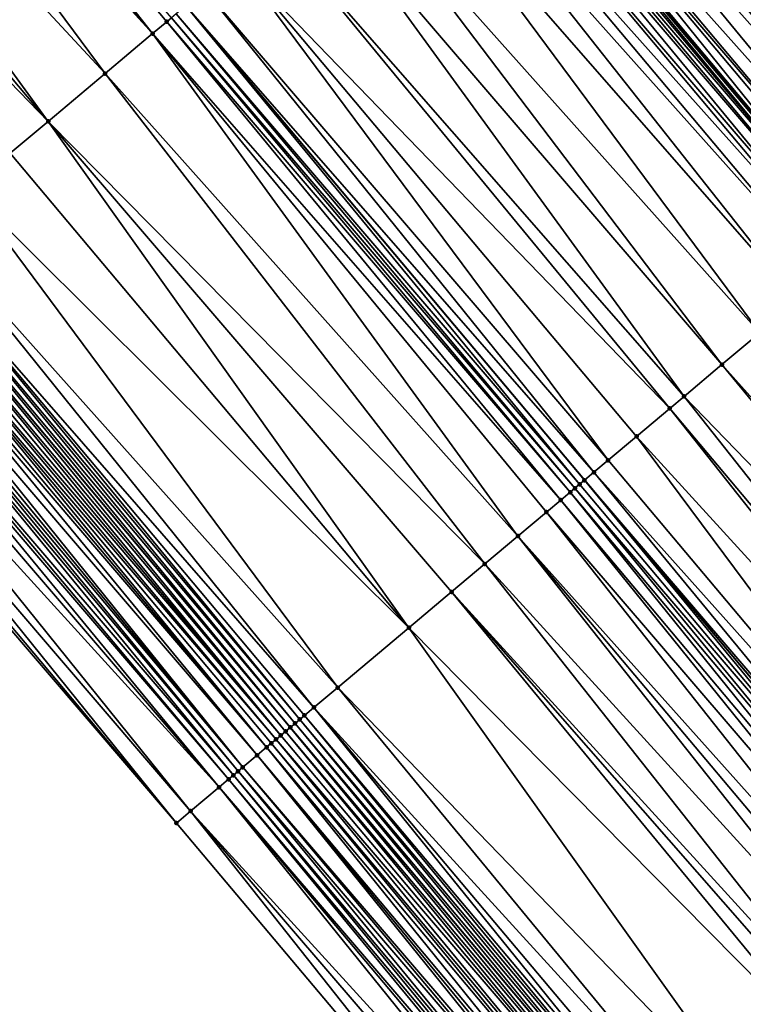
# Model space of a CAD drawing. Header units: feet. Extents: x 2004186 to 2014793, y 836912 to 864902.
# Tile 460 of 656: x 2007846 to 2007869, y 851426 to 851457. Entities that reach past the tile are written whole.
import ezdxf

# ---------------------------------------------------------------- set-up
doc = ezdxf.new("R2010")
doc.units = ezdxf.units.FT
doc.header["$LTSCALE"] = 100
doc.header["$MEASUREMENT"] = 0
for name, color, linetype, lineweight in [('EP_Travel Lane', 5, 'Continuous', 40), ('GPL_Skip Line', 2, 'Continuous', 40), ('Road Shots', 4, 'Continuous', 200), ('Road X-Section', 30, 'Continuous', 13)]:
    doc.layers.add(name, color=color, linetype=linetype, lineweight=lineweight)
doc.layers.add('I-77 SB_MM21-27-Surface-Border', color=7, linetype='Continuous')
doc.layers.add('I-77 SB_MM21-27-Surface-TIN', color=7, linetype='Continuous')

msp = doc.modelspace()

# ---------------------------------------------------------------- linework, layer by layer
at = {"layer": 'EP_Travel Lane'}
for points in [[(2007975.73898233, 851327.6280326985, 432.6249434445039), (2007962.876371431, 851342.9429631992, 432.7072219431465), (2007950.01375748, 851358.2578973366, 432.7882869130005), (2007937.151135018, 851373.5728416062, 432.866027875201), (2007924.28848729, 851388.8878159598, 432.9338996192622), (2007911.425858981, 851404.2027671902, 433.009352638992), (2007898.563325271, 851419.5176057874, 433.1217602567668), (2007885.700702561, 851434.8325503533, 433.1994083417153), (2007872.840440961, 851450.1340239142, 433.2726472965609), (2007859.961248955, 851465.4350803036, 433.3395242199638), (2007847.082088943, 851480.7360986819, 433.4193577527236), (2007834.202984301, 851496.037051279, 433.5215418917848), (2007821.323880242, 851511.3380031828, 433.6239527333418), (2007808.444643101, 851526.6391131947, 433.6726214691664), (2007795.565464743, 851541.9401533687, 433.7450020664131), (2007782.686232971, 851557.2412570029, 433.7958498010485), (2007769.80045487, 851572.5534538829, 433.8815698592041)], [(2007944.582377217, 851327.5398192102, 432.6646370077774), (2007931.693373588, 851342.8324716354, 432.7575893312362), (2007918.804311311, 851358.1251936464, 432.8276804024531), (2007905.915271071, 851373.4178895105, 432.9063615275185), (2007893.026182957, 851388.7106421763, 432.9663860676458), (2007880.13716598, 851404.0033104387, 433.0541352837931), (2007867.248110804, 851419.296024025, 433.1269895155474), (2007854.36051327, 851434.606246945, 433.2021703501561), (2007841.501668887, 851449.9243548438, 433.2782404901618), (2007828.642855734, 851465.2424255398, 433.3669075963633), (2007815.784082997, 851480.56044809, 433.4719377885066), (2007802.925207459, 851495.878593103, 433.5353910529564), (2007790.066345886, 851511.1967214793, 433.6044843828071), (2007777.207489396, 851526.5148438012, 433.675666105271), (2007764.348645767, 851541.832950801, 433.7520069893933), (2007751.491628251, 851557.1347434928, 433.8221837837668), (2007738.599280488, 851572.4246686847, 433.8977102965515)]]:
    msp.add_polyline3d(points, dxfattribs=at)
at = {"layer": 'GPL_Skip Line'}
msp.add_polyline3d([(2007966.90585172, 851320.1897797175, 432.7869067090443), (2007954.024274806, 851335.4887410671, 432.8691550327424), (2007941.142724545, 851350.7876707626, 432.9617984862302), (2007928.261137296, 851366.0866443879, 433.0400154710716), (2007915.379555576, 851381.385611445, 433.1203894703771), (2007902.497949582, 851396.6846073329, 433.1912953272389), (2007889.616391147, 851411.983546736, 433.2807508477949), (2007876.7347808, 851427.2825477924, 433.3499594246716), (2007863.858044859, 851442.5856334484, 433.4222899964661), (2007850.991867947, 851457.8975870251, 433.4969515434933), (2007838.125702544, 851473.2095269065, 433.5762656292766), (2007825.259586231, 851488.5214083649, 433.6754273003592), (2007812.393429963, 851503.8333373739, 433.7584349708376), (2007799.527177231, 851519.1453811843, 433.8024421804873), (2007786.660995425, 851534.457340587, 433.87512449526), (2007773.794784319, 851549.7693348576, 433.9359613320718), (2007760.925126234, 851565.0783076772, 434.0207287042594)], dxfattribs=at)
at = {"layer": 'I-77 SB_MM21-27-Surface-Border', "color": 3, "linetype": 'ByBlock', "lineweight": -2}
msp.add_polyline3d([(2007943.161217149, 851326.3435795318, 432.5948221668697), (2007928.902533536, 851340.4834130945, 432.6035310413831), (2007916.479969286, 851356.168777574, 432.7013596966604), (2007902.986319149, 851370.9526016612, 432.740860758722), (2007889.798714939, 851385.9939833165, 432.8053747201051), (2007876.611148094, 851401.0353205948, 432.8844560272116), (2007863.576594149, 851416.20544861, 432.9721088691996), (2007850.688726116, 851431.5217712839, 433.0394156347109), (2007837.669385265, 851446.7051137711, 433.096581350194), (2007824.803240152, 851462.0170295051, 433.1840733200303), (2007812.243435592, 851477.5861523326, 433.3117517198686), (2007799.224164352, 851492.7694119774, 433.39704187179), (2007786.664291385, 851508.3386162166, 433.4970630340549), (2007774.257467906, 851524.0365677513, 433.5683764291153), (2007761.391244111, 851539.3485771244, 433.6240613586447), (2007748.533134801, 851554.6438191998, 433.6980533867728), (2007735.956018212, 851570.1990990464, 433.7983532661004)], dxfattribs=at)
at = {"layer": 'I-77 SB_MM21-27-Surface-TIN', "color": 128, "linetype": 'ByBlock', "lineweight": -2}
for points in [[(2007837.513226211, 851472.6948690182, 433.5787212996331), (2007837.053850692, 851472.308897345, 433.5731764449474), (2007849.920011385, 851456.9969630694, 433.4919599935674)], [(2007837.513226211, 851472.6948690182, 433.5787212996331), (2007850.379391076, 851457.3829297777, 433.4991906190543), (2007850.532510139, 851457.5115942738, 433.498568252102)], [(2007837.513226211, 851472.6948690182, 433.5787212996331), (2007849.920011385, 851456.9969630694, 433.4919599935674), (2007850.379391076, 851457.3829297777, 433.4991906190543)], [(2007837.053850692, 851472.308897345, 433.5731764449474), (2007836.441332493, 851471.7942892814, 433.5587055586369), (2007849.920011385, 851456.9969630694, 433.4919599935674)], [(2007836.441332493, 851471.7942892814, 433.5587055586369), (2007834.756903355, 851470.3791219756, 433.5172564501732), (2007848.388705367, 851455.7104554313, 433.4515320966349)], [(2007836.441332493, 851471.7942892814, 433.5587055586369), (2007848.388705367, 851455.7104554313, 433.4515320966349), (2007849.920011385, 851456.9969630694, 433.4919599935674)], [(2007834.756903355, 851470.3791219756, 433.5172564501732), (2007833.685002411, 851469.4785508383, 433.4943192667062), (2007846.551156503, 851454.1666244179, 433.4104406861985)], [(2007834.756903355, 851470.3791219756, 433.5172564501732), (2007846.551156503, 851454.1666244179, 433.4104406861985), (2007848.388705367, 851455.7104554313, 433.4515320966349)], [(2007833.685002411, 851469.4785508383, 433.4943192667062), (2007832.6130896, 851468.5779938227, 433.4665846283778), (2007846.551156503, 851454.1666244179, 433.4104406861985)], [(2007832.6130896, 851468.5779938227, 433.4665846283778), (2007845.326112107, 851453.1374178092, 433.378267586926), (2007846.551156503, 851454.1666244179, 433.4104406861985)], [(2007862.781279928, 851467.8056527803, 433.1434309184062), (2007861.862782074, 851467.0334081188, 433.2347062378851), (2007874.882026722, 851451.8501801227, 433.1386917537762)], [(2007875.836334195, 851452.6526032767, 433.0297477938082), (2007862.781279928, 851467.8056527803, 433.1434309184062), (2007875.647449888, 851452.4937074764, 433.0659814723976)], [(2007875.836334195, 851452.6526032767, 433.0297477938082), (2007875.979936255, 851452.7737434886, 432.9350244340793), (2007862.781279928, 851467.8056527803, 433.1434309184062)], [(2007862.781279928, 851467.8056527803, 433.1434309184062), (2007874.882026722, 851451.8501801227, 433.1386917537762), (2007875.647449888, 851452.4937074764, 433.0659814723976)], [(2007862.781279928, 851467.8056527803, 433.1434309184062), (2007876.412775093, 851453.1374194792, 432.9401115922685), (2007876.565888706, 851453.2661024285, 432.934903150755)], [(2007862.781279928, 851467.8056527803, 433.1434309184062), (2007876.259599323, 851453.0087544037, 432.9313607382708), (2007876.412775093, 851453.1374194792, 432.9401115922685)], [(2007862.781279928, 851467.8056527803, 433.1434309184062), (2007875.979936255, 851452.7737434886, 432.9350244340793), (2007876.259599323, 851453.0087544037, 432.9313607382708)], [(2007861.862782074, 851467.0334081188, 433.2347062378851), (2007861.709686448, 851466.9047157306, 433.2448041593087), (2007874.575854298, 851451.5927729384, 433.1664994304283)], [(2007861.862782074, 851467.0334081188, 433.2347062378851), (2007874.575854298, 851451.5927729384, 433.1664994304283), (2007874.882026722, 851451.8501801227, 433.1386917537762)], [(2007861.556574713, 851466.7760425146, 433.2483888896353), (2007861.097323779, 851466.3899225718, 433.2932152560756), (2007874.422749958, 851451.4640909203, 433.1730740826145)], [(2007861.709686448, 851466.9047157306, 433.2448041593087), (2007861.556574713, 851466.7760425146, 433.2483888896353), (2007874.575854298, 851451.5927729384, 433.1664994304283)], [(2007861.556574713, 851466.7760425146, 433.2483888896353), (2007874.422749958, 851451.4640909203, 433.1730740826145), (2007874.575854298, 851451.5927729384, 433.1664994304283)], [(2007861.097323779, 851466.3899225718, 433.2932152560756), (2007860.484972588, 851465.8751157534, 433.3462669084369), (2007873.810410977, 851450.9492695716, 433.2310608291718)], [(2007861.097323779, 851466.3899225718, 433.2932152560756), (2007873.810410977, 851450.9492695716, 433.2310608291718), (2007874.422749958, 851451.4640909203, 433.1730740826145)], [(2007860.331854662, 851465.7464499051, 433.3473486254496), (2007860.025589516, 851465.4891530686, 433.3376694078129), (2007872.891784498, 851450.1771779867, 433.270330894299)], [(2007860.484972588, 851465.8751157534, 433.3462669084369), (2007860.331854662, 851465.7464499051, 433.3473486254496), (2007873.351145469, 851450.5631669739, 433.2699938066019)], [(2007860.331854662, 851465.7464499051, 433.3473486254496), (2007873.198034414, 851450.4344929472, 433.2738536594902), (2007873.351145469, 851450.5631669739, 433.2699938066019)], [(2007860.331854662, 851465.7464499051, 433.3473486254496), (2007872.891784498, 851450.1771779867, 433.270330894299), (2007873.198034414, 851450.4344929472, 433.2738536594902)], [(2007860.484972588, 851465.8751157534, 433.3462669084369), (2007873.351145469, 851450.5631669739, 433.2699938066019), (2007873.810410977, 851450.9492695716, 433.2310608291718)], [(2007859.872479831, 851465.3604774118, 433.342083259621), (2007859.719387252, 851465.2317813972, 433.3534131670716), (2007872.738680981, 851450.0484949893, 433.2772382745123)], [(2007859.872479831, 851465.3604774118, 433.342083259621), (2007872.738680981, 851450.0484949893, 433.2772382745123), (2007859.961248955, 851465.4350803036, 433.3395242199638)], [(2007860.025589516, 851465.4891530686, 433.3376694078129), (2007859.961248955, 851465.4350803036, 433.3395242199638), (2007872.840440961, 851450.1340239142, 433.2726472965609)], [(2007872.738680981, 851450.0484949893, 433.2772382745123), (2007872.840440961, 851450.1340239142, 433.2726472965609), (2007859.961248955, 851465.4350803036, 433.3395242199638)], [(2007860.025589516, 851465.4891530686, 433.3376694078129), (2007872.840440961, 851450.1340239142, 433.2726472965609), (2007872.891784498, 851450.1771779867, 433.270330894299)], [(2007859.566280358, 851465.1031024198, 433.358955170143), (2007859.260053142, 851464.845760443, 433.3646110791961), (2007872.279364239, 851449.662453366, 433.2954570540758)], [(2007859.719387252, 851465.2317813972, 433.3534131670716), (2007859.566280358, 851465.1031024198, 433.358955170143), (2007872.585586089, 851449.9198017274, 433.2876327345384)], [(2007859.566280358, 851465.1031024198, 433.358955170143), (2007872.279364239, 851449.662453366, 433.2954570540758), (2007872.585586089, 851449.9198017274, 433.2876327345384)], [(2007859.719387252, 851465.2317813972, 433.3534131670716), (2007872.585586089, 851449.9198017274, 433.2876327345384), (2007872.738680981, 851450.0484949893, 433.2772382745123)], [(2007859.260053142, 851464.845760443, 433.3646110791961), (2007858.80072982, 851464.4597266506, 433.3801703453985), (2007872.126258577, 851449.5337729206, 433.3014974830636)], [(2007859.260053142, 851464.845760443, 433.3646110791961), (2007872.126258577, 851449.5337729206, 433.3014974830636), (2007872.279364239, 851449.662453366, 433.2954570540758)], [(2007858.80072982, 851464.4597266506, 433.3801703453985), (2007858.341399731, 851464.0737009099, 433.3929942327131), (2007871.666928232, 851449.1477474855, 433.3142166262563)], [(2007858.80072982, 851464.4597266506, 433.3801703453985), (2007871.666928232, 851449.1477474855, 433.3142166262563), (2007872.126258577, 851449.5337729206, 433.3014974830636)], [(2007858.341399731, 851464.0737009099, 433.3929942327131), (2007857.575831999, 851463.4303456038, 433.4072576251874), (2007870.748243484, 851448.3757252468, 433.3299283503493)], [(2007858.341399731, 851464.0737009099, 433.3929942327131), (2007870.748243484, 851448.3757252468, 433.3299283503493), (2007871.666928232, 851449.1477474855, 433.3142166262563)], [(2007857.575831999, 851463.4303456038, 433.4072576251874), (2007856.197786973, 851462.2723335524, 433.4235895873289), (2007869.523313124, 851447.3463829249, 433.3438577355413)], [(2007857.575831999, 851463.4303456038, 433.4072576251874), (2007869.523313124, 851447.3463829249, 433.3438577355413), (2007870.748243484, 851448.3757252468, 433.3299283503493)], [(2007856.197786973, 851462.2723335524, 433.4235895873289), (2007855.279081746, 851461.5003356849, 433.4310235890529), (2007868.298377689, 851446.317046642, 433.3557354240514)], [(2007856.197786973, 851462.2723335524, 433.4235895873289), (2007868.298377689, 851446.317046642, 433.3557354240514), (2007869.523313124, 851447.3463829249, 433.3438577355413)], [(2007855.279081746, 851461.5003356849, 433.4310235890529), (2007853.901033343, 851460.3423276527, 433.4459900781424), (2007867.073448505, 851445.2877029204, 433.3701402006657)], [(2007855.279081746, 851461.5003356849, 433.4310235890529), (2007867.073448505, 851445.2877029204, 433.3701402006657), (2007868.298377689, 851446.317046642, 433.3557354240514)], [(2007853.901033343, 851460.3423276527, 433.4459900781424), (2007852.67611427, 851459.3129718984, 433.4644850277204), (2007866.614096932, 851444.9017027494, 433.3742766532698)], [(2007853.901033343, 851460.3423276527, 433.4459900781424), (2007866.614096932, 851444.9017027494, 433.3742766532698), (2007867.073448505, 851445.2877029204, 433.3701402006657)], [(2007852.67611427, 851459.3129718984, 433.4644850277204), (2007851.604330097, 851458.4122617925, 433.4887606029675), (2007864.623621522, 851443.2289781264, 433.4116386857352)], [(2007852.67611427, 851459.3129718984, 433.4644850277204), (2007865.542291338, 851444.0010181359, 433.3898898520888), (2007866.614096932, 851444.9017027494, 433.3742766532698)], [(2007852.67611427, 851459.3129718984, 433.4644850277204), (2007864.623621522, 851443.2289781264, 433.4116386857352), (2007865.542291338, 851444.0010181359, 433.3898898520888)], [(2007851.604330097, 851458.4122617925, 433.4887606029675), (2007850.991867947, 851457.8975870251, 433.4969515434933), (2007864.164274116, 851442.8429729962, 433.4174599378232)], [(2007851.604330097, 851458.4122617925, 433.4887606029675), (2007864.164274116, 851442.8429729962, 433.4174599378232), (2007864.623621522, 851443.2289781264, 433.4116386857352)], [(2007850.685618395, 851457.6402716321, 433.4935763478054), (2007863.704927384, 851442.4569670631, 433.423553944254), (2007850.991867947, 851457.8975870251, 433.4969515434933)], [(2007863.704927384, 851442.4569670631, 433.423553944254), (2007863.858044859, 851442.5856334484, 433.4222899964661), (2007850.991867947, 851457.8975870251, 433.4969515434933)], [(2007864.164274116, 851442.8429729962, 433.4174599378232), (2007850.991867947, 851457.8975870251, 433.4969515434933), (2007863.858044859, 851442.5856334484, 433.4222899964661)], [(2007850.532510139, 851457.5115942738, 433.498568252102), (2007850.379391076, 851457.3829297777, 433.4991906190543), (2007863.398684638, 851442.1996435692, 433.4229301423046)], [(2007850.685618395, 851457.6402716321, 433.4935763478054), (2007850.532510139, 851457.5115942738, 433.498568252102), (2007863.551798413, 851442.3283143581, 433.4201703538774)], [(2007850.532510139, 851457.5115942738, 433.498568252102), (2007863.398684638, 851442.1996435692, 433.4229301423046), (2007863.551798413, 851442.3283143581, 433.4201703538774)], [(2007850.685618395, 851457.6402716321, 433.4935763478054), (2007863.551798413, 851442.3283143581, 433.4201703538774), (2007863.704927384, 851442.4569670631, 433.423553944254)], [(2007850.379391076, 851457.3829297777, 433.4991906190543), (2007849.920011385, 851456.9969630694, 433.4919599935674), (2007863.092440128, 851441.9423221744, 433.4215932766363)], [(2007850.379391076, 851457.3829297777, 433.4991906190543), (2007863.092440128, 851441.9423221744, 433.4215932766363), (2007863.398684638, 851442.1996435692, 433.4229301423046)], [(2007849.920011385, 851456.9969630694, 433.4919599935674), (2007848.388705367, 851455.7104554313, 433.4515320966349), (2007861.714264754, 851440.7844652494, 433.3852227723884)], [(2007849.920011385, 851456.9969630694, 433.4919599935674), (2007862.633053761, 851441.5563634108, 433.4116627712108), (2007863.092440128, 851441.9423221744, 433.4215932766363)], [(2007849.920011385, 851456.9969630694, 433.4919599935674), (2007861.714264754, 851440.7844652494, 433.3852227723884), (2007862.633053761, 851441.5563634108, 433.4116627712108)], [(2007848.388705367, 851455.7104554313, 433.4515320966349), (2007846.551156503, 851454.1666244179, 433.4104406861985), (2007860.642354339, 851439.8839053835, 433.3584564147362)], [(2007848.388705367, 851455.7104554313, 433.4515320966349), (2007860.642354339, 851439.8839053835, 433.3584564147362), (2007861.714264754, 851440.7844652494, 433.3852227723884)], [(2007846.551156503, 851454.1666244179, 433.4104406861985), (2007845.326112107, 851453.1374178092, 433.378267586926), (2007858.192275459, 851437.8254803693, 433.2981132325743)], [(2007846.551156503, 851454.1666244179, 433.4104406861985), (2007859.570451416, 851438.9833366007, 433.3347193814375), (2007860.642354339, 851439.8839053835, 433.3584564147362)], [(2007846.551156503, 851454.1666244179, 433.4104406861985), (2007858.192275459, 851437.8254803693, 433.2981132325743), (2007859.570451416, 851438.9833366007, 433.3347193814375)], [(2007845.326112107, 851453.1374178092, 433.378267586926), (2007843.947949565, 851451.9795456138, 433.3470874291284), (2007858.192275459, 851437.8254803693, 433.2981132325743)], [(2007843.947949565, 851451.9795456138, 433.3470874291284), (2007842.569799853, 851450.8216581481, 433.3210948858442), (2007855.895357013, 851435.8956706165, 433.2538740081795)], [(2007843.947949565, 851451.9795456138, 433.3470874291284), (2007855.895357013, 851435.8956706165, 433.2538740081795), (2007858.192275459, 851437.8254803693, 433.2981132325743)], [(2007842.569799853, 851450.8216581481, 433.3210948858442), (2007841.957278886, 851450.3070533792, 433.3055058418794), (2007855.129714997, 851435.2524037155, 433.2381028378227)], [(2007842.569799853, 851450.8216581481, 433.3210948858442), (2007855.129714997, 851435.2524037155, 433.2381028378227), (2007855.895357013, 851435.8956706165, 433.2538740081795)], [(2007841.80415354, 851450.1783963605, 433.3035880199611), (2007841.651014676, 851450.0497554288, 433.2962049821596), (2007854.517184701, 851434.7378100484, 433.2187411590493)], [(2007841.957278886, 851450.3070533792, 433.3055058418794), (2007841.80415354, 851450.1783963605, 433.3035880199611), (2007854.67032146, 851434.8664534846, 433.2252736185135)], [(2007841.80415354, 851450.1783963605, 433.3035880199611), (2007854.517184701, 851434.7378100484, 433.2187411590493), (2007854.67032146, 851434.8664534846, 433.2252736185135)], [(2007841.957278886, 851450.3070533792, 433.3055058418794), (2007854.823446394, 851434.9951109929, 433.2270254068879), (2007855.129714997, 851435.2524037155, 433.2381028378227)], [(2007841.957278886, 851450.3070533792, 433.3055058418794), (2007854.67032146, 851434.8664534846, 433.2252736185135), (2007854.823446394, 851434.9951109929, 433.2270254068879)], [(2007841.344682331, 851449.792538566, 433.2593569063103), (2007841.191547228, 851449.6638931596, 433.2534941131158), (2007854.057734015, 851434.3519278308, 433.1828062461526)], [(2007841.344682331, 851449.792538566, 433.2593569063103), (2007854.21085669, 851434.4805880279, 433.183644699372), (2007841.501668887, 851449.9243548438, 433.2782404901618)], [(2007841.344682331, 851449.792538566, 433.2593569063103), (2007854.057734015, 851434.3519278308, 433.1828062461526), (2007854.21085669, 851434.4805880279, 433.183644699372)], [(2007841.651014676, 851450.0497554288, 433.2962049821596), (2007841.501668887, 851449.9243548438, 433.2782404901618), (2007854.364024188, 851434.6091948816, 433.2026049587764)], [(2007854.21085669, 851434.4805880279, 433.183644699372), (2007854.36051327, 851434.606246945, 433.2021703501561), (2007841.501668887, 851449.9243548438, 433.2782404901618)], [(2007854.364024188, 851434.6091948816, 433.2026049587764), (2007841.501668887, 851449.9243548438, 433.2782404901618), (2007854.36051327, 851434.606246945, 433.2021703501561)], [(2007841.651014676, 851450.0497554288, 433.2962049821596), (2007854.364024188, 851434.6091948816, 433.2026049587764), (2007854.517184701, 851434.7378100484, 433.2187411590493)], [(2007841.038443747, 851449.5352101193, 433.2604163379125), (2007840.885324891, 851449.4065453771, 433.2611223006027), (2007853.90462854, 851434.223247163, 433.1889222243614)], [(2007841.191547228, 851449.6638931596, 433.2534941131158), (2007841.038443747, 851449.5352101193, 433.2604163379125), (2007854.057734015, 851434.3519278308, 433.1828062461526)], [(2007841.038443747, 851449.5352101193, 433.2604163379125), (2007853.90462854, 851434.223247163, 433.1889222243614), (2007854.057734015, 851434.3519278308, 433.1828062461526)], [(2007840.579043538, 851449.1492678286, 433.244890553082), (2007840.272732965, 851448.892025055, 433.2168448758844), (2007853.292078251, 851433.70867729, 433.1614771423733)], [(2007840.732194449, 851449.277894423, 433.2571441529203), (2007840.579043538, 851449.1492678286, 433.244890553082), (2007853.598384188, 851433.9659255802, 433.1876492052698)], [(2007840.579043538, 851449.1492678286, 433.244890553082), (2007853.292078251, 851433.70867729, 433.1614771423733), (2007853.598384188, 851433.9659255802, 433.1876492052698)], [(2007840.885324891, 851449.4065453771, 433.2611223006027), (2007840.732194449, 851449.277894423, 433.2571441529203), (2007853.598384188, 851433.9659255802, 433.1876492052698)], [(2007840.885324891, 851449.4065453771, 433.2611223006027), (2007853.751516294, 851434.0945745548, 433.1923001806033), (2007853.90462854, 851434.223247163, 433.1889222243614)], [(2007840.885324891, 851449.4065453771, 433.2611223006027), (2007853.598384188, 851433.9659255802, 433.1876492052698), (2007853.751516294, 851434.0945745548, 433.1923001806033)], [(2007840.272732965, 851448.892025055, 433.2168448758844), (2007840.11958677, 851448.7633928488, 433.2064977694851), (2007852.832635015, 851433.3227862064, 433.1285542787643)], [(2007840.272732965, 851448.892025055, 433.2168448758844), (2007852.832635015, 851433.3227862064, 433.1285542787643), (2007853.292078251, 851433.70867729, 433.1614771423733)], [(2007839.966447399, 851448.634752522, 433.1989093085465), (2007839.81331419, 851448.5061048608, 433.1938123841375), (2007852.679496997, 851433.194144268, 433.1215129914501)], [(2007840.11958677, 851448.7633928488, 433.2064977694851), (2007839.966447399, 851448.634752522, 433.1989093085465), (2007852.832635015, 851433.3227862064, 433.1285542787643)], [(2007839.966447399, 851448.634752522, 433.1989093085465), (2007852.679496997, 851433.194144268, 433.1215129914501), (2007852.832635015, 851433.3227862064, 433.1285542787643)], [(2007839.507064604, 851448.2487895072, 433.1904238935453), (2007839.353924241, 851448.1201503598, 433.1824346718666), (2007852.373249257, 851432.9368267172, 433.1188702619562)], [(2007839.81331419, 851448.5061048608, 433.1938123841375), (2007839.507064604, 851448.2487895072, 433.1904238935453), (2007852.52637064, 851433.0654884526, 433.1191860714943)], [(2007839.507064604, 851448.2487895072, 433.1904238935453), (2007852.373249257, 851432.9368267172, 433.1188702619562), (2007852.52637064, 851433.0654884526, 433.1191860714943)], [(2007839.81331419, 851448.5061048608, 433.1938123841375), (2007852.52637064, 851433.0654884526, 433.1191860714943), (2007852.679496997, 851433.194144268, 433.1215129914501)], [(2007839.353924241, 851448.1201503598, 433.1824346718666), (2007839.047634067, 851447.8628833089, 433.162636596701), (2007852.066967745, 851432.6795493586, 433.1025733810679)], [(2007839.353924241, 851448.1201503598, 433.1824346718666), (2007852.066967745, 851432.6795493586, 433.1025733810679), (2007852.373249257, 851432.9368267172, 433.1188702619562)], [(2007839.047634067, 851447.8628833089, 433.162636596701), (2007838.588214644, 851447.4769638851, 433.139342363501), (2007852.066967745, 851432.6795493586, 433.1025733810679)], [(2007838.588214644, 851447.4769638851, 433.139342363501), (2007838.128788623, 851447.0910523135, 433.1133805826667), (2007851.148128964, 851431.9077104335, 433.0560095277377)], [(2007838.588214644, 851447.4769638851, 433.139342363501), (2007851.148128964, 851431.9077104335, 433.0560095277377), (2007852.066967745, 851432.6795493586, 433.1025733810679)], [(2007869.523313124, 851447.3463829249, 433.3438577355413), (2007868.298377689, 851446.317046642, 433.3557354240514), (2007881.630315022, 851431.4048947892, 433.2818003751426)], [(2007838.128788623, 851447.0910523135, 433.1133805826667), (2007837.822524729, 851446.8337539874, 433.1042073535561), (2007850.688726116, 851431.5217712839, 433.0394156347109)], [(2007838.128788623, 851447.0910523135, 433.1133805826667), (2007850.688726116, 851431.5217712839, 433.0394156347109), (2007851.148128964, 851431.9077104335, 433.0560095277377)], [(2007837.822524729, 851446.8337539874, 433.1042073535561), (2007837.669385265, 851446.7051137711, 433.096581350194), (2007850.688726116, 851431.5217712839, 433.0394156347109)], [(2007868.298377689, 851446.317046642, 433.3557354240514), (2007867.073448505, 851445.2877029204, 433.3701402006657), (2007881.018363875, 851430.8896125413, 433.2866662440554)], [(2007868.298377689, 851446.317046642, 433.3557354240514), (2007881.018363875, 851430.8896125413, 433.2866662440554), (2007881.630315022, 851431.4048947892, 433.2818003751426)], [(2007867.073448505, 851445.2877029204, 433.3701402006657), (2007866.614096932, 851444.9017027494, 433.3742766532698), (2007879.488491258, 851429.6014006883, 433.3008779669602)], [(2007867.073448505, 851445.2877029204, 433.3701402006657), (2007879.488491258, 851429.6014006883, 433.3008779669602), (2007881.018363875, 851430.8896125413, 433.2866662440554)], [(2007866.614096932, 851444.9017027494, 433.3742766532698), (2007865.542291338, 851444.0010181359, 433.3898898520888), (2007879.029538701, 851429.2149261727, 433.3087406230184)], [(2007866.614096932, 851444.9017027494, 433.3742766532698), (2007879.029538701, 851429.2149261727, 433.3087406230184), (2007879.488491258, 851429.6014006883, 433.3008779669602)], [(2007865.542291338, 851444.0010181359, 433.3898898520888), (2007864.623621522, 851443.2289781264, 433.4116386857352), (2007877.499715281, 851427.9266558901, 433.3421405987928)], [(2007865.542291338, 851444.0010181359, 433.3898898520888), (2007877.499715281, 851427.9266558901, 433.3421405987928), (2007879.029538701, 851429.2149261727, 433.3087406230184)], [(2007864.623621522, 851443.2289781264, 433.4116386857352), (2007864.164274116, 851442.8429729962, 433.4174599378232), (2007877.499715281, 851427.9266558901, 433.3421405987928)], [(2007864.164274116, 851442.8429729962, 433.4174599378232), (2007863.858044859, 851442.5856334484, 433.4222899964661), (2007876.887771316, 851427.4113651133, 433.3498073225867)], [(2007864.164274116, 851442.8429729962, 433.4174599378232), (2007876.887771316, 851427.4113651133, 433.3498073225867), (2007877.499715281, 851427.9266558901, 433.3421405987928)], [(2007863.704927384, 851442.4569670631, 433.423553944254), (2007876.581790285, 851427.1537304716, 433.3501115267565), (2007863.858044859, 851442.5856334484, 433.4222899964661)], [(2007876.581790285, 851427.1537304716, 433.3501115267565), (2007876.7347808, 851427.2825477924, 433.3499594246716), (2007863.858044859, 851442.5856334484, 433.4222899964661)], [(2007876.887771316, 851427.4113651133, 433.3498073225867), (2007863.858044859, 851442.5856334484, 433.4222899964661), (2007876.7347808, 851427.2825477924, 433.3499594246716)], [(2007863.398684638, 851442.1996435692, 433.4229301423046), (2007863.092440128, 851441.9423221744, 433.4215932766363), (2007875.96983608, 851426.638451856, 433.353784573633)], [(2007863.551798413, 851442.3283143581, 433.4201703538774), (2007863.398684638, 851442.1996435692, 433.4229301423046), (2007876.275818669, 851426.896084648, 433.3540878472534)], [(2007863.398684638, 851442.1996435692, 433.4229301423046), (2007875.96983608, 851426.638451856, 433.353784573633), (2007876.275818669, 851426.896084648, 433.3540878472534)], [(2007863.704927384, 851442.4569670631, 433.423553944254), (2007863.551798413, 851442.3283143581, 433.4201703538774), (2007876.581790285, 851427.1537304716, 433.3501115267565)], [(2007863.551798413, 851442.3283143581, 433.4201703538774), (2007876.275818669, 851426.896084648, 433.3540878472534), (2007876.581790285, 851427.1537304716, 433.3501115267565)], [(2007863.092440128, 851441.9423221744, 433.4215932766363), (2007862.633053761, 851441.5563634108, 433.4116627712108), (2007875.663839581, 851426.3808355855, 433.3480556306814)], [(2007863.092440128, 851441.9423221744, 433.4215932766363), (2007875.663839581, 851426.3808355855, 433.3480556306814), (2007875.96983608, 851426.638451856, 433.353784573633)], [(2007862.633053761, 851441.5563634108, 433.4116627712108), (2007861.714264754, 851440.7844652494, 433.3852227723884), (2007875.051840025, 851425.8656108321, 433.3340404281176)], [(2007862.633053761, 851441.5563634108, 433.4116627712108), (2007875.051840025, 851425.8656108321, 433.3340404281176), (2007875.663839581, 851426.3808355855, 433.3480556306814)], [(2007861.714264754, 851440.7844652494, 433.3852227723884), (2007860.642354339, 851439.8839053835, 433.3584564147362), (2007874.133826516, 851425.0927905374, 433.3074887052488)], [(2007861.714264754, 851440.7844652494, 433.3852227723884), (2007874.592828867, 851425.4792059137, 433.3190473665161), (2007875.051840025, 851425.8656108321, 433.3340404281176)], [(2007861.714264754, 851440.7844652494, 433.3852227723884), (2007874.133826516, 851425.0927905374, 433.3074887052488), (2007874.592828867, 851425.4792059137, 433.3190473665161)], [(2007860.642354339, 851439.8839053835, 433.3584564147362), (2007859.570451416, 851438.9833366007, 433.3347193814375), (2007873.062818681, 851424.1911574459, 433.2796034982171)], [(2007860.642354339, 851439.8839053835, 433.3584564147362), (2007873.062818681, 851424.1911574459, 433.2796034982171), (2007874.133826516, 851425.0927905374, 433.3074887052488)], [(2007859.570451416, 851438.9833366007, 433.3347193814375), (2007858.192275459, 851437.8254803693, 433.2981132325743), (2007872.297824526, 851423.5471202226, 433.264147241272)], [(2007859.570451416, 851438.9833366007, 433.3347193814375), (2007872.756822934, 851423.9335402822, 433.2741678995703), (2007873.062818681, 851424.1911574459, 433.2796034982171)], [(2007859.570451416, 851438.9833366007, 433.3347193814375), (2007872.297824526, 851423.5471202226, 433.264147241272), (2007872.756822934, 851423.9335402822, 433.2741678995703)], [(2007858.192275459, 851437.8254803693, 433.2981132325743), (2007855.895357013, 851435.8956706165, 433.2538740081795), (2007869.849816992, 851421.4862322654, 433.2044552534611)], [(2007858.192275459, 851437.8254803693, 433.2981132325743), (2007869.849816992, 851421.4862322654, 433.2044552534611), (2007872.297824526, 851423.5471202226, 433.264147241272)], [(2007855.895357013, 851435.8956706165, 433.2538740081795), (2007855.129714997, 851435.2524037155, 433.2381028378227), (2007868.625826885, 851420.4557720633, 433.1799369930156)], [(2007855.895357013, 851435.8956706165, 433.2538740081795), (2007868.625826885, 851420.4557720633, 433.1799369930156), (2007869.849816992, 851421.4862322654, 433.2044552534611)], [(2007855.129714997, 851435.2524037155, 433.2381028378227), (2007854.823446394, 851434.9951109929, 433.2270254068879), (2007867.707808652, 851419.6829573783, 433.1515431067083)], [(2007855.129714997, 851435.2524037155, 433.2381028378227), (2007868.013823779, 851419.9405515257, 433.1645373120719), (2007868.625826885, 851420.4557720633, 433.1799369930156)], [(2007855.129714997, 851435.2524037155, 433.2381028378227), (2007867.707808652, 851419.6829573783, 433.1515431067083), (2007868.013823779, 851419.9405515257, 433.1645373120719)], [(2007854.67032146, 851434.8664534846, 433.2252736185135), (2007854.517184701, 851434.7378100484, 433.2187411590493), (2007867.401800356, 851419.4253551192, 433.1412129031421)], [(2007854.823446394, 851434.9951109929, 433.2270254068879), (2007854.67032146, 851434.8664534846, 433.2252736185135), (2007867.554807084, 851419.554153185, 433.1473841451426)], [(2007854.67032146, 851434.8664534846, 433.2252736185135), (2007867.401800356, 851419.4253551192, 433.1412129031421), (2007867.554807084, 851419.554153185, 433.1473841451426)], [(2007854.823446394, 851434.9951109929, 433.2270254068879), (2007867.554807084, 851419.554153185, 433.1473841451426), (2007867.707808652, 851419.6829573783, 433.1515431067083)], [(2007854.21085669, 851434.4805880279, 433.183644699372), (2007867.095734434, 851419.1678212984, 433.1084075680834), (2007854.36051327, 851434.606246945, 433.2021703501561)], [(2007854.364024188, 851434.6091948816, 433.2026049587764), (2007854.36051327, 851434.606246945, 433.2021703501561), (2007867.248110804, 851419.296024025, 433.1269895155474)], [(2007867.095734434, 851419.1678212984, 433.1084075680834), (2007867.248110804, 851419.296024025, 433.1269895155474), (2007854.36051327, 851434.606246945, 433.2021703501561)], [(2007854.517184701, 851434.7378100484, 433.2187411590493), (2007854.364024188, 851434.6091948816, 433.2026049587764), (2007867.248773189, 851419.2965813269, 433.1270702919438)], [(2007854.364024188, 851434.6091948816, 433.2026049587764), (2007867.248110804, 851419.296024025, 433.1269895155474), (2007867.248773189, 851419.2965813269, 433.1270702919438)], [(2007854.517184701, 851434.7378100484, 433.2187411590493), (2007867.248773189, 851419.2965813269, 433.1270702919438), (2007867.401800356, 851419.4253551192, 433.1412129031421)], [(2007853.90462854, 851434.223247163, 433.1889222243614), (2007853.751516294, 851434.0945745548, 433.1923001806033), (2007866.636771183, 851418.7813594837, 433.1120993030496)], [(2007854.057734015, 851434.3519278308, 433.1828062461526), (2007853.90462854, 851434.223247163, 433.1889222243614), (2007866.942725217, 851419.0390261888, 433.101265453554)], [(2007853.90462854, 851434.223247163, 433.1889222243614), (2007866.636771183, 851418.7813594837, 433.1120993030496), (2007866.942725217, 851419.0390261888, 433.101265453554)], [(2007854.21085669, 851434.4805880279, 433.183644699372), (2007854.057734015, 851434.3519278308, 433.1828062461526), (2007866.942725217, 851419.0390261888, 433.101265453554)], [(2007854.21085669, 851434.4805880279, 433.183644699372), (2007866.942725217, 851419.0390261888, 433.101265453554), (2007867.095734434, 851419.1678212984, 433.1084075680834)], [(2007853.598384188, 851433.9659255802, 433.1876492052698), (2007853.292078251, 851433.70867729, 433.1614771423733), (2007866.177724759, 851418.3949964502, 433.0833512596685)], [(2007853.751516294, 851434.0945745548, 433.1923001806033), (2007853.598384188, 851433.9659255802, 433.1876492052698), (2007866.483767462, 851418.6525578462, 433.1071009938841)], [(2007853.598384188, 851433.9659255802, 433.1876492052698), (2007866.177724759, 851418.3949964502, 433.0833512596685), (2007866.483767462, 851418.6525578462, 433.1071009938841)], [(2007853.751516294, 851434.0945745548, 433.1923001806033), (2007866.483767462, 851418.6525578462, 433.1071009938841), (2007866.636771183, 851418.7813594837, 433.1120993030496)], [(2007853.292078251, 851433.70867729, 433.1614771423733), (2007852.832635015, 851433.3227862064, 433.1285542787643), (2007865.871701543, 851418.1374119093, 433.0672023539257)], [(2007853.292078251, 851433.70867729, 433.1614771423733), (2007866.024709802, 851418.2662081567, 433.0739707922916), (2007866.177724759, 851418.3949964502, 433.0833512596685)], [(2007853.292078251, 851433.70867729, 433.1614771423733), (2007865.871701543, 851418.1374119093, 433.0672023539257), (2007866.024709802, 851418.2662081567, 433.0739707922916)], [(2007852.832635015, 851433.3227862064, 433.1285542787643), (2007852.679496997, 851433.194144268, 433.1215129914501), (2007865.718701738, 851418.0086056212, 433.0637312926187)], [(2007852.832635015, 851433.3227862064, 433.1285542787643), (2007865.718701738, 851418.0086056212, 433.0637312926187), (2007865.871701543, 851418.1374119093, 433.0672023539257)], [(2007852.52637064, 851433.0654884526, 433.1191860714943), (2007852.373249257, 851432.9368267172, 433.1188702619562), (2007865.259710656, 851417.62217686, 433.0565682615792)], [(2007852.679496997, 851433.194144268, 433.1215129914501), (2007852.52637064, 851433.0654884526, 433.1191860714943), (2007865.412710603, 851417.7509829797, 433.0600946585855)], [(2007852.52637064, 851433.0654884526, 433.1191860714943), (2007865.259710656, 851417.62217686, 433.0565682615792), (2007865.412710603, 851417.7509829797, 433.0600946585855)], [(2007852.679496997, 851433.194144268, 433.1215129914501), (2007865.412710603, 851417.7509829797, 433.0600946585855), (2007865.718701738, 851418.0086056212, 433.0637312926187)], [(2007852.066967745, 851432.6795493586, 433.1025733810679), (2007851.148128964, 851431.9077104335, 433.0560095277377), (2007864.647670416, 851417.1070004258, 433.0266850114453)], [(2007852.373249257, 851432.9368267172, 433.1188702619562), (2007852.066967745, 851432.6795493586, 433.1025733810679), (2007865.106700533, 851417.4933828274, 433.0490725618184)], [(2007852.066967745, 851432.6795493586, 433.1025733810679), (2007864.953684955, 851417.3645952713, 433.0394499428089), (2007865.106700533, 851417.4933828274, 433.0490725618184)], [(2007852.066967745, 851432.6795493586, 433.1025733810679), (2007864.647670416, 851417.1070004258, 433.0266850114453), (2007864.953684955, 851417.3645952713, 433.0394499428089)], [(2007852.373249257, 851432.9368267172, 433.1188702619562), (2007865.106700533, 851417.4933828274, 433.0490725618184), (2007865.259710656, 851417.62217686, 433.0565682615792)], [(2007851.148128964, 851431.9077104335, 433.0560095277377), (2007850.688726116, 851431.5217712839, 433.0394156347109), (2007863.576594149, 851416.20544861, 432.9721088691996)], [(2007851.148128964, 851431.9077104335, 433.0560095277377), (2007864.188633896, 851416.72062563, 433.0017997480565), (2007864.647670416, 851417.1070004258, 433.0266850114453)], [(2007851.148128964, 851431.9077104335, 433.0560095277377), (2007863.576594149, 851416.20544861, 432.9721088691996), (2007864.188633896, 851416.72062563, 433.0017997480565)]]:
    msp.add_3dface(points, dxfattribs=at)
at = {"layer": 'Road Shots', "lineweight": 100}
for p in [(2007850.379391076, 851457.3829297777, 433.4991906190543), (2007849.920011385, 851456.9969630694, 433.4919599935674), (2007848.388705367, 851455.7104554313, 433.4515320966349), (2007846.551156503, 851454.1666244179, 433.4104406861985), (2007868.298377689, 851446.317046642, 433.3557354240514), (2007867.073448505, 851445.2877029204, 433.3701402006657), (2007866.614096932, 851444.9017027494, 433.3742766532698), (2007865.542291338, 851444.0010181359, 433.3898898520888), (2007864.623621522, 851443.2289781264, 433.4116386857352), (2007864.164274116, 851442.8429729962, 433.4174599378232), (2007863.858044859, 851442.5856334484, 433.4222899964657), (2007863.398684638, 851442.1996435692, 433.4229301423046), (2007863.551798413, 851442.3283143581, 433.4201703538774), (2007863.704927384, 851442.4569670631, 433.423553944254), (2007863.092440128, 851441.9423221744, 433.4215932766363), (2007862.633053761, 851441.5563634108, 433.4116627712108), (2007861.714264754, 851440.7844652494, 433.3852227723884), (2007860.642354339, 851439.8839053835, 433.3584564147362), (2007859.570451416, 851438.9833366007, 433.3347193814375), (2007858.192275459, 851437.8254803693, 433.2981132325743), (2007855.895357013, 851435.8956706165, 433.2538740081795), (2007855.129714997, 851435.2524037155, 433.2381028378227), (2007854.67032146, 851434.8664534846, 433.2252736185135), (2007854.823446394, 851434.9951109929, 433.2270254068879), (2007854.364024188, 851434.6091948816, 433.2026049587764), (2007854.517184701, 851434.7378100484, 433.2187411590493), (2007853.90462854, 851434.223247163, 433.1889222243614), (2007854.057734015, 851434.3519278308, 433.1828062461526), (2007854.21085669, 851434.4805880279, 433.183644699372), (2007853.598384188, 851433.9659255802, 433.1876492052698), (2007853.751516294, 851434.0945745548, 433.1923001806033), (2007853.292078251, 851433.70867729, 433.1614771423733), (2007852.832635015, 851433.3227862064, 433.1285542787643), (2007852.52637064, 851433.0654884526, 433.1191860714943), (2007852.679496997, 851433.194144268, 433.1215129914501), (2007852.066967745, 851432.6795493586, 433.1025733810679), (2007852.373249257, 851432.9368267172, 433.1188702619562), (2007851.148128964, 851431.9077104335, 433.0560095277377), (2007850.688726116, 851431.5217712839, 433.0394156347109)]:
    msp.add_point(p, dxfattribs=at)
at = {"layer": 'Road X-Section', "extrusion": (-0.6433085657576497, 0.7655973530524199, 0.00384476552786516), "elevation": -639792.1625113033, "flags": 128}
msp.add_lwpolyline([(-2084953.573906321, 2892.968815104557), (-2084953.773906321, 2892.976441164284), (-2084954.173906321, 2892.985614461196), (-2084954.773906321, 2893.011576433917), (-2084955.373906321, 2893.034870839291), (-2084955.773906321, 2893.054669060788), (-2084955.973906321, 2893.062658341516), (-2084956.373906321, 2893.066046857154), (-2084956.573906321, 2893.071143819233), (-2084956.773906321, 2893.078732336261), (-2084956.973906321, 2893.089079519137), (-2084957.373906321, 2893.117125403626), (-2084957.573906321, 2893.129379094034), (-2084957.773906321, 2893.133357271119), (-2084957.973906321, 2893.132651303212), (-2084958.173906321, 2893.125729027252), (-2084958.373906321, 2893.131591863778), (-2084958.773906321, 2893.168440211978), (-2084958.973906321, 2893.175823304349), (-2084959.173906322, 2893.177741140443), (-2084959.973906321, 2893.193330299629), (-2084961.773906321, 2893.219323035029), (-2084963.573906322, 2893.250503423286), (-2084965.173906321, 2893.282676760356), (-2084967.573906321, 2893.323768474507), (-2084969.573906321, 2893.364196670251), (-2084970.173906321, 2893.37142734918), (-2084970.373906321, 2893.370804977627), (-2084970.573906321, 2893.365813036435), (-2084970.973906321, 2893.36918825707), (-2084971.773906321, 2893.360997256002), (-2084973.173906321, 2893.336721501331), (-2084974.773906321, 2893.318226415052), (-2084976.573906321, 2893.303259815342), (-2084977.773906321, 2893.295825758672), (-2084979.573906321, 2893.279493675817), (-2084980.573906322, 2893.265230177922), (-2084981.173906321, 2893.252406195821), (-2084981.773906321, 2893.236846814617), (-2084982.173906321, 2893.231190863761), (-2084982.373906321, 2893.225648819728), (-2084982.573906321, 2893.214318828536), (-2084982.773906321, 2893.209904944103), (-2084983.173906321, 2893.21958423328), (-2084983.373906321, 2893.218502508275), (-2084984.173906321, 2893.165450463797), (-2084984.773906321, 2893.120623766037), (-2084984.973906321, 2893.117039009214), (-2084985.173906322, 2893.106941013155), (-2084986.373906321, 2893.015665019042)], dxfattribs=at)
at = {"layer": 'Road X-Section', "extrusion": (-0.643308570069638, 0.7655973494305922, 0.003844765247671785), "elevation": -639812.1742530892, "flags": 128}
msp.add_lwpolyline([(-2084953.770303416, 2892.988410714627), (-2084954.370303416, 2893.005004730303), (-2084955.570303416, 2893.051568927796), (-2084955.970303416, 2893.067865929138), (-2084956.170303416, 2893.068181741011), (-2084956.370303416, 2893.070508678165), (-2084956.570303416, 2893.077550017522), (-2084957.170303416, 2893.11047312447), (-2084957.570303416, 2893.13664538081), (-2084957.770303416, 2893.141296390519), (-2084957.970303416, 2893.13791840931), (-2084958.170303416, 2893.131802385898), (-2084958.370303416, 2893.132640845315), (-2084958.570303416, 2893.151601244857), (-2084958.770303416, 2893.167737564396), (-2084958.970303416, 2893.174270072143), (-2084959.170303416, 2893.176021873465), (-2084959.570303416, 2893.187099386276), (-2084960.570303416, 2893.2028706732), (-2084963.570303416, 2893.247110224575), (-2084965.370303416, 2893.283716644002), (-2084966.770303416, 2893.307453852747), (-2084968.170303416, 2893.334220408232), (-2084969.370303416, 2893.36066060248), (-2084969.970303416, 2893.370591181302), (-2084970.370303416, 2893.371928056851), (-2084970.570303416, 2893.369168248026), (-2084970.770303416, 2893.372551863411), (-2084970.970303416, 2893.371287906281), (-2084971.370303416, 2893.366457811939), (-2084971.970303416, 2893.360636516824), (-2084973.170303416, 2893.338887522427), (-2084974.570303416, 2893.32327420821), (-2084975.170303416, 2893.319137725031), (-2084976.770303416, 2893.304732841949), (-2084978.370303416, 2893.292855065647), (-2084979.970303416, 2893.278925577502), (-2084981.170303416, 2893.26321373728), (-2084981.770303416, 2893.250494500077), (-2084981.970303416, 2893.244454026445), (-2084982.370303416, 2893.236629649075), (-2084982.570303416, 2893.226235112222), (-2084982.770303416, 2893.219327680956), (-2084983.170303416, 2893.222850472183), (-2084983.370303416, 2893.218990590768), (-2084983.970303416, 2893.180057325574), (-2084984.770303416, 2893.122070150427), (-2084984.970303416, 2893.115495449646), (-2084985.370303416, 2893.087687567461), (-2084986.370303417, 2893.01497674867), (-2084986.617133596, 2892.978742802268), (-2084986.805006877, 2892.884018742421), (-2084987.170303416, 2892.880355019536), (-2084987.370347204, 2892.889105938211), (-2084987.570354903, 2892.883897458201)], dxfattribs=at)
at = {"layer": 'Road X-Section', "extrusion": (-0.6440791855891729, 0.7649484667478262, 0.0039806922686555), "elevation": -641931.8927360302, "flags": 128}
msp.add_lwpolyline([(-2084308.134503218, 2988.329107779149), (-2084308.934503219, 2988.358798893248), (-2084309.534503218, 2988.383684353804), (-2084309.934503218, 2988.396449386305), (-2084310.134503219, 2988.406072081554), (-2084310.334503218, 2988.413567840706), (-2084310.534503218, 2988.41709426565), (-2084310.934503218, 2988.420730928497), (-2084311.134503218, 2988.424202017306), (-2084311.334503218, 2988.430970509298), (-2084311.534503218, 2988.440351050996), (-2084311.934503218, 2988.464100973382), (-2084312.134503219, 2988.469099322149), (-2084312.534503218, 2988.458265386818), (-2084312.734503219, 2988.465407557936), (-2084312.934503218, 2988.484070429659), (-2084313.134503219, 2988.498213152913), (-2084313.334503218, 2988.504384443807), (-2084313.534503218, 2988.508543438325), (-2084313.934503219, 2988.521537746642), (-2084314.734503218, 2988.536937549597), (-2084316.334503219, 2988.561456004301), (-2084319.534503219, 2988.621148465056), (-2084320.134503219, 2988.631169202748), (-2084320.534503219, 2988.636604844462), (-2084321.934503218, 2988.664490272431), (-2084322.534503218, 2988.676049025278), (-2084323.134503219, 2988.69104220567), (-2084323.934503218, 2988.705057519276), (-2084324.334503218, 2988.71078650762), (-2084324.734503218, 2988.711089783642), (-2084325.134503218, 2988.70711343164), (-2084325.534503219, 2988.706809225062), (-2084326.334503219, 2988.699142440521), (-2084328.334503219, 2988.665742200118), (-2084328.934503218, 2988.657879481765), (-2084330.934503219, 2988.643667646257), (-2084331.734503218, 2988.638801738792), (-2084332.134503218, 2988.634449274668), (-2084332.734503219, 2988.630802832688), (-2084334.334503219, 2988.611715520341), (-2084335.734503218, 2988.591105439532), (-2084336.334503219, 2988.578377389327), (-2084336.534503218, 2988.576036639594), (-2084336.734503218, 2988.571234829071), (-2084337.134503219, 2988.552781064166), (-2084337.534503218, 2988.556290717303), (-2084337.734503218, 2988.545448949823), (-2084337.934503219, 2988.529388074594), (-2084338.734503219, 2988.476841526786), (-2084338.934503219, 2988.463071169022), (-2084339.134503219, 2988.460722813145), (-2084339.334503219, 2988.454943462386), (-2084339.734503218, 2988.429700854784), (-2084340.734503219, 2988.360559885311)], dxfattribs=at)

doc.saveas('drawing.dxf')
